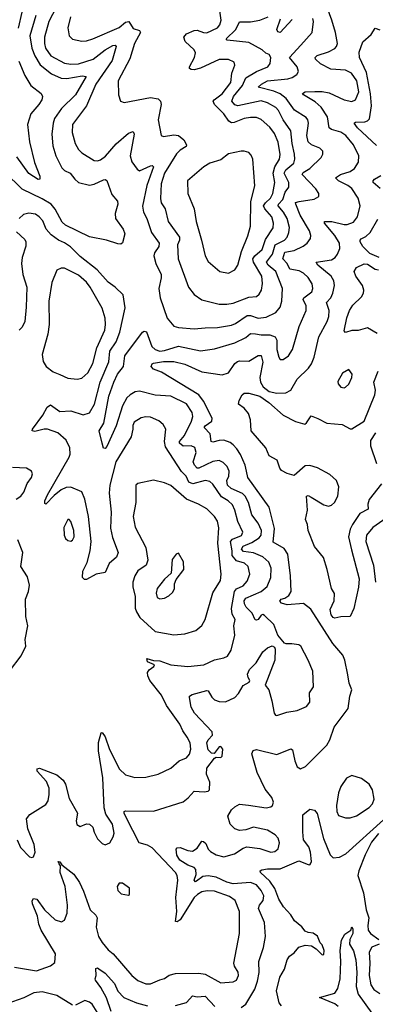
# Model space of a CAD drawing. Extents: x 1550320 to 1685906, y 509093 to 640511.
# Tile 306 of 532: x 1652877 to 1655155, y 553371 to 559677. Entities that reach past the tile are written whole.
import ezdxf

# ---------------------------------------------------------------- set-up
doc = ezdxf.new("R2010")
doc.units = 0

msp = doc.modelspace()

# ---------------------------------------------------------------- linework, layer by layer
at = {"layer": '0CON20XD'}
for points in [[(1653136.2, 559806.2), (1653063.6, 559666.4), (1653037.1, 559565), (1653036.3, 559525), (1653043.2, 559495), (1653076.2, 559445), (1653165, 559399.3), (1653205, 559392.7), (1653255, 559394), (1653347.1, 559425), (1653425, 559484.8), (1653475, 559512.7), (1653488.8, 559515), (1653494.5, 559505), (1653469.4, 559415), (1653364.8, 559265.2), (1653305.2, 559124.8), (1653216.7, 559005), (1653213.8, 558955), (1653233.6, 558885), (1653254.4, 558845), (1653275, 558824.4), (1653355, 558775.5), (1653375, 558773.1), (1653395, 558779.2), (1653427.8, 558802.2), (1653495, 558883.1), (1653575, 558951.2), (1653605, 558962), (1653610.9, 558945), (1653586, 558805), (1653596, 558766), (1653628.9, 558718.9), (1653645, 558710), (1653715, 558741.2), (1653725, 558742.9), (1653734.2, 558735), (1653691, 558615), (1653663.5, 558483.5), (1653671.1, 558445), (1653692.3, 558405), (1653721.5, 558315), (1653770.4, 558245), (1653768.5, 558225), (1653740.4, 558185), (1653736.8, 558165), (1653748.6, 558115), (1653783.8, 558045), (1653784.5, 558024.5), (1653768.9, 557955), (1653776.3, 557896.3), (1653822.3, 557765), (1653864.1, 557714.1), (1653895, 557706.2), (1653995, 557697.7)], [(1654295, 553351.2), (1654325, 553372.5), (1654382.9, 553467.1), (1654401.4, 553518.6), (1654411.6, 553575), (1654408.5, 553645), (1654440, 553735), (1654452.8, 553805), (1654444.6, 553895), (1654407.5, 553985), (1654413.8, 554005), (1654437.1, 554035), (1654441, 554065), (1654425, 554099.6), (1654395, 554135.3), (1654355, 554151.1), (1654245, 554143.2), (1654205, 554153.6), (1654135, 554185.9), (1654085, 554193), (1654050.9, 554189.1), (1654010.1, 554159.9), (1654003.3, 554155), (1653995.6, 554165), (1654007, 554203), (1654005.8, 554235), (1653995, 554246.3), (1653955, 554262.1), (1653904, 554295), (1653883.5, 554326.5), (1653880, 554365), (1653886, 554374), (1653905, 554375.7), (1653955, 554355.5), (1653985, 554352.5), (1654015, 554370), (1654044.4, 554415.6), (1654055, 554414.2), (1654070.2, 554400.2), (1654084.7, 554364.7), (1654098.8, 554348.8), (1654135, 554328.2), (1654185, 554316.2), (1654254.3, 554334.3), (1654309.3, 554370.7), (1654331.4, 554378.6), (1654415, 554369.1), (1654485, 554344.6), (1654511.2, 554348.8), (1654533.9, 554366.1), (1654541.5, 554405), (1654532.3, 554435), (1654513.3, 554456.7), (1654465, 554486.8), (1654375, 554506.2), (1654325, 554487.5), (1654285, 554483.3), (1654255, 554495.6), (1654224.7, 554524.7), (1654210.4, 554575), (1654235, 554615.6), (1654255, 554635.7), (1654285, 554651.9), (1654343, 554647), (1654455, 554628.2), (1654485.8, 554635), (1654496.7, 554645), (1654502.7, 554665), (1654491.5, 554695), (1654449.7, 554749.7), (1654399.2, 554855), (1654364.4, 554975), (1654372.7, 554997.3), (1654395, 555002.9), (1654525, 554971.9), (1654615, 555006.7), (1654625, 555000), (1654639.3, 554929.3), (1654655, 554891.2), (1654675, 554879.2), (1654707, 554893), (1654845, 555030), (1654864.6, 555065.4), (1654891.5, 555145), (1654980.8, 555265), (1654991.2, 555345), (1655003.8, 555385), (1654987.3, 555427.3), (1654978.6, 555481.4), (1654958.9, 555575), (1654946.1, 555606.1), (1654882.7, 555682.7), (1654742.2, 555902.2), (1654695, 555937.8), (1654589.5, 555929.5), (1654555, 555940.6), (1654543.2, 555953.2), (1654552, 555965), (1654575, 555971.2), (1654600.6, 555989.4), (1654615.9, 556015), (1654611.5, 556115), (1654594.6, 556255), (1654570.5, 556290.5), (1654500.4, 556330.4), (1654509.4, 556419.4), (1654475.9, 556555.9), (1654338.2, 556745), (1654329.7, 556785), (1654321.9, 556825), (1654291.7, 556891.7), (1654269.2, 556929.2), (1654243.8, 556955), (1654225, 556968.8), (1654185, 556983.6), (1654155, 556982.5), (1654115, 556971.2), (1654104.7, 556974.7), (1654098, 557025), (1654059.4, 557065), (1654064.5, 557075), (1654107.9, 557105), (1654110.6, 557125), (1654054.1, 557235), (1654024.8, 557275), (1653785, 557419.5), (1653735, 557438.8), (1653720, 557455), (1653725, 557473.3), (1653735, 557477.5), (1653797.6, 557487.6), (1653865, 557487.4), (1653935, 557470.5), (1654045, 557420.8), (1654175, 557402.9), (1654215, 557416.4), (1654255, 557474.5), (1654271.7, 557488.3), (1654285, 557493.2), (1654345, 557489.6), (1654405, 557527.5), (1654425, 557527.1), (1654433.7, 557483.7), (1654414.7, 557384.7), (1654420, 557355), (1654436.9, 557325), (1654475, 557296.7), (1654525.4, 557284.6), (1654582.8, 557287.2), (1654614.2, 557305), (1654655, 557374.2), (1654727.5, 557445), (1654746.9, 557473.1), (1654764, 557516), (1654794.4, 557645.6), (1654846.7, 557745), (1654856.9, 557776.9), (1654860.3, 557815), (1654841.5, 557865), (1654869.6, 557895), (1654883.8, 557925), (1654892.7, 557975), (1654890, 558005), (1654872.7, 558035), (1654788, 558105), (1654777.1, 558125), (1654875, 558138.5), (1654898.6, 558155), (1654913.6, 558176.4), (1654927.2, 558212.8), (1654925.4, 558245), (1654896.3, 558295), (1654829.2, 558375), (1654830, 558385), (1654875.9, 558384.1), (1654955, 558365.8), (1654975, 558366.4), (1655015, 558381.2), (1655040.8, 558415), (1655058.8, 558485), (1655045.4, 558535), (1655005.6, 558595.6), (1654980, 558615), (1654919.5, 558645), (1654900.6, 558665), (1654933.1, 558685), (1654994.4, 558705), (1655020.9, 558725), (1655047.5, 558765), (1655049.1, 558805), (1655014.6, 558875), (1654966.2, 558935), (1654935, 558955.9), (1654875, 558974.1), (1654860, 558985), (1654848.8, 559055), (1654808.1, 559118.1), (1654770.2, 559150.2), (1654694.3, 559195), (1654689.2, 559205), (1654706.2, 559215), (1654767, 559217), (1654815, 559217), (1654858.5, 559208.5), (1654955, 559164.1), (1655005, 559153.1), (1655027.5, 559165), (1655048.9, 559215), (1655035.8, 559285), (1655002.7, 559335), (1654963.5, 559353.5), (1654871.3, 559361.3), (1654805, 559394.1), (1654772.2, 559425), (1654770.6, 559435), (1654782.3, 559447.7), (1654855, 559470.7), (1654896.2, 559493.8), (1654907.3, 559505), (1654912.9, 559525), (1654900.8, 559595), (1654877.6, 559675), (1654838.3, 559778.3)], [(1652980, 559705), (1652942.1, 559575), (1652954.8, 559495), (1652973.8, 559445), (1653008.7, 559388.7), (1653081.4, 559331.4), (1653143.5, 559303.5), (1653178.4, 559301.6), (1653277.3, 559317.3), (1653303.9, 559313.9), (1653235, 559197.1), (1653145, 559108.2), (1653101.3, 559045), (1653091.6, 559015), (1653084.1, 558945), (1653089.9, 558869.9), (1653109.1, 558805), (1653147.7, 558727.7), (1653165, 558711.1), (1653200, 558695), (1653230, 558655), (1653255, 558635.4), (1653325, 558617.9), (1653355, 558623.8), (1653415, 558651.9), (1653425, 558654), (1653435, 558646.7), (1653467.6, 558557.6), (1653504.1, 558514.1), (1653505.7, 558495), (1653487.9, 558435), (1653490.4, 558405), (1653539.5, 558335), (1653551.5, 558305), (1653535, 558247.5), (1653525, 558240), (1653505, 558240.8), (1653432.5, 558265), (1653325, 558285.9), (1653171, 558361), (1653149.8, 558379.8), (1653105, 558463.1), (1653078, 558495), (1653020.6, 558530.6), (1652892.9, 558592.9), (1652781.5, 558701.5)], [(1652891.9, 559725), (1652867.5, 559622.5)], [(1654205, 557854.6), (1654245, 557860.9), (1654345, 557899.2), (1654395, 557903.8), (1654411.7, 557918.3), (1654425.9, 557944.1), (1654432.1, 557987.9), (1654428.1, 558035), (1654374.6, 558124.6), (1654371.7, 558145), (1654384.2, 558165), (1654429.7, 558205), (1654451, 558269), (1654500, 558345), (1654502.8, 558375), (1654492.2, 558415), (1654446.6, 558465), (1654439.8, 558485), (1654450.8, 558505), (1654483.8, 558535), (1654497.8, 558565), (1654512.3, 558635), (1654500.6, 558695), (1654510.6, 558735), (1654541.7, 558785), (1654546.6, 558813.4), (1654531.9, 558891.9), (1654508.9, 558948.9), (1654479.7, 558989.7), (1654425, 559038.9), (1654395, 559051.8), (1654355, 559050.9), (1654315, 559044.2), (1654250.5, 559019.5), (1654235, 559017.6), (1654217.6, 559027.6), (1654184.8, 559074.8), (1654125.3, 559135), (1654117.5, 559155), (1654122.3, 559165), (1654175, 559203.2), (1654229.6, 559275), (1654235.4, 559335), (1654254.4, 559385), (1654250.8, 559405), (1654215, 559421.8), (1654155, 559423.2), (1654035, 559367.6), (1653995, 559357.1), (1653975, 559358.6), (1653966, 559365), (1653964.3, 559375), (1653997.9, 559435), (1654004.5, 559465), (1653995.5, 559485), (1653937.1, 559537.1), (1653929.2, 559565), (1653945, 559586.2), (1653995, 559608.9), (1654015, 559609.6), (1654054.3, 559594.3), (1654075, 559592.9), (1654145, 559625.5), (1654159.2, 559645), (1654167.6, 559675), (1654156, 559765)], [(1653203.5, 559695), (1653185.7, 559625), (1653194.3, 559575), (1653215, 559552.5), (1653275, 559540), (1653305, 559541.5), (1653345, 559554.6), (1653515, 559627.4), (1653555, 559661.2), (1653575.6, 559665.6), (1653605, 559621.5), (1653645, 559609.1), (1653650.4, 559595), (1653613.3, 559525), (1653583, 559427), (1653508.1, 559285), (1653510.6, 559195), (1653523.8, 559155), (1653546.1, 559146.1), (1653715, 559180), (1653765, 559171.4), (1653779.4, 559155), (1653783.6, 559135), (1653763.6, 559035), (1653782.5, 558935), (1653798.9, 558928.9), (1653865, 558940.4), (1653895, 558935.4), (1653928, 558908), (1653945.5, 558875), (1653944.3, 558865), (1653905, 558840.6), (1653882.2, 558817.8), (1653805.7, 558695), (1653782.6, 558625), (1653778.5, 558531.5), (1653783.2, 558505), (1653808.7, 558465), (1653829.3, 558385), (1653900, 558285), (1653900, 558265), (1653888.9, 558235), (1653892, 558145), (1653959.4, 557965), (1653995, 557916.9), (1654045, 557882.7), (1654154.4, 557855.6), (1654205, 557854.6)], [(1654216.7, 556753.3), (1654218.4, 556785), (1654206.2, 556815), (1654181.3, 556841.3), (1654155, 556853.1), (1654115, 556848.2), (1654025, 556805.8), (1654015, 556805.3), (1653996.4, 556825), (1653988.4, 556845), (1654007, 556905), (1653998.2, 556938.2), (1653975, 556948.4), (1653925, 556944.7), (1653901.2, 556965), (1653901.6, 556975), (1653932, 557015), (1653978.9, 557105), (1653986.6, 557135), (1653982.4, 557162.4), (1653945, 557217.1), (1653846.2, 557266.2), (1653745, 557273.2), (1653645, 557298.1), (1653616.9, 557293.1), (1653585, 557275.3), (1653564.3, 557255), (1653535.2, 557205), (1653495, 557075.8), (1653435, 556943.3), (1653425, 556931.2), (1653415, 556933.8), (1653406, 556965), (1653386.2, 557045), (1653416.9, 557093.1), (1653448.4, 557265), (1653479.4, 557355), (1653502.9, 557407.1), (1653543.1, 557455), (1653551.9, 557525), (1653665, 557675.5), (1653675, 557681.9), (1653689.1, 557679.1), (1653724.5, 557584.5), (1653745, 557564.7), (1653775, 557554.4), (1653805, 557558), (1653895, 557586.2), (1654035, 557557.1), (1654125, 557568.8), (1654255, 557607.2), (1654325, 557641.1), (1654355, 557668.2), (1654387.1, 557665), (1654425, 557657.8), (1654478.7, 557658.7), (1654514.4, 557645), (1654524.1, 557624.1), (1654525.4, 557565), (1654536.2, 557516.2), (1654545, 557500.8), (1654565, 557500), (1654598.5, 557525), (1654625.4, 557565), (1654668.3, 557711.7), (1654712.7, 557815), (1654712.1, 557845), (1654692.7, 557885), (1654697.5, 557895), (1654748.2, 557935), (1654755.3, 557955.3), (1654750.4, 557985), (1654724.5, 558025), (1654695, 558054.5), (1654667.7, 558067.7), (1654608.5, 558078.5), (1654591.3, 558115), (1654563.8, 558145), (1654575, 558187.5), (1654635, 558198.5), (1654693.9, 558226.1), (1654719.5, 558245), (1654739.5, 558275), (1654741.8, 558295), (1654733.9, 558325), (1654673.3, 558425), (1654645.5, 558495), (1654645, 558505.7), (1654666.4, 558513.6), (1654762.6, 558527.4), (1654794, 558545), (1654792.5, 558565), (1654774.4, 558595), (1654686.8, 558685), (1654692, 558698), (1654735, 558724), (1654807.5, 558795), (1654819.2, 558815), (1654819.2, 558835), (1654800, 558855), (1654745.9, 558875.9), (1654725, 558895.8), (1654717.5, 558935), (1654726.7, 559015), (1654722.9, 559035), (1654711.7, 559051.7), (1654638.5, 559098.5), (1654583.3, 559173.3), (1654545, 559202.8), (1654505, 559219.4), (1654404.3, 559245), (1654426.5, 559265), (1654464.2, 559285.8), (1654595, 559298.9), (1654622.7, 559307.3), (1654653.5, 559326.5), (1654662.9, 559345), (1654654.7, 559375), (1654605.9, 559435), (1654678.8, 559515), (1654751.5, 559595), (1654758.9, 559665), (1654755, 559686)], [(1653995, 557697.7), (1654065, 557704.7), (1654145, 557705.3), (1654235, 557721.4), (1654258.7, 557731.3), (1654335, 557783.6), (1654355, 557783.1), (1654405, 557765.8), (1654455, 557771.3), (1654518, 557802), (1654544.7, 557835.3), (1654556.8, 557875), (1654560.4, 557955), (1654517.9, 558065), (1654469.2, 558105), (1654457.2, 558125), (1654496.2, 558175), (1654512.9, 558235), (1654573.2, 558265), (1654590.3, 558285), (1654602, 558315), (1654604.7, 558345.3), (1654590.4, 558405), (1654568.1, 558445), (1654532.5, 558485), (1654534.8, 558495), (1654561.9, 558525), (1654578.4, 558571.6), (1654600.9, 558605), (1654602.2, 558635), (1654571.5, 558695), (1654582.1, 558715), (1654632.5, 558757.5), (1654640.3, 558785), (1654636.7, 558815), (1654621.6, 558885), (1654613.3, 558965), (1654566, 559036), (1654535.5, 559095.5), (1654517.9, 559115), (1654465, 559145.3), (1654425, 559158.6), (1654275, 559125.2), (1654255, 559131.6), (1654235.9, 559155), (1654247.2, 559185), (1654304.4, 559255), (1654326.1, 559303.9), (1654395, 559344.7), (1654465.7, 559375), (1654482.2, 559397.8), (1654485.5, 559435), (1654475, 559454.3), (1654453.9, 559463.9), (1654431.1, 559485), (1654345, 559531.9), (1654205.6, 559545.6), (1654198.9, 559555), (1654261.6, 559615), (1654285, 559663.5), (1654356.6, 559663.4), (1654415.6, 559674.4), (1654469.2, 559695)], [(1654621.7, 559678.3), (1654545, 559594.7), (1654530.1, 559600.1), (1654523.8, 559615), (1654548.2, 559681.8)], [(1655161.9, 558871.9), (1655040.4, 558985), (1655020.6, 559015), (1655028.1, 559021.9), (1655087.5, 559022.5), (1655105, 559029.1), (1655117.7, 559042.3), (1655131.7, 559125), (1655123.5, 559203.5), (1655099.6, 559339.6), (1655054.5, 559435), (1655051.3, 559468.7), (1655076.2, 559535), (1655127.7, 559582.3), (1655155, 559623.3), (1655185, 559612.5)], [(1652871.3, 559411.3), (1652909.4, 559319.4), (1652948.9, 559255), (1653014.2, 559205), (1653024, 559185), (1653020, 559165), (1653000.8, 559135), (1652949.5, 559075), (1652928.5, 559005), (1652939.6, 558895), (1652973, 558763), (1653006, 558675), (1653006.2, 558655), (1652995, 558654.2), (1652935, 558691.9), (1652859, 558799)], [(1654215, 558054), (1654255, 558076), (1654275.3, 558104.7), (1654297.4, 558192.6), (1654337.6, 558292.4), (1654355.6, 558355), (1654356.9, 558513.1), (1654383.2, 558613.2), (1654370.8, 558785), (1654360.5, 558810.5), (1654345, 558826.2), (1654316.1, 558836.1), (1654295, 558836.2), (1654215, 558818.8), (1654165, 558779.2), (1654095, 558757.5), (1654056.2, 558735), (1653952.5, 558645), (1653954.3, 558565), (1653995.7, 558465), (1654007.5, 558385), (1654042.9, 558265), (1654064.4, 558165), (1654085, 558128), (1654160, 558065), (1654215, 558054)], [(1655185.6, 558595.6), (1655140.6, 558635), (1655140.6, 558645), (1655150, 558655), (1655189.8, 558680.2)], [(1652862.2, 554425), (1652883.5, 554375), (1652941.2, 554315), (1652955, 554310.8), (1652966, 554315), (1652976.5, 554345), (1652971.1, 554395), (1652930, 554495), (1652921.7, 554558.3), (1652942.8, 554587.2), (1653045, 554650), (1653058.9, 554675), (1653067.2, 554715), (1653065.4, 554755), (1653048.4, 554798.4), (1652989.2, 554865), (1652990, 554880), (1653005, 554883.8), (1653115, 554840.6), (1653155, 554806.5), (1653170.3, 554780.3), (1653195, 554689.2), (1653247.5, 554595), (1653240, 554545), (1653242.5, 554522.5), (1653265, 554509.2), (1653305, 554526), (1653325, 554524), (1653345.4, 554505.4), (1653355, 554472.5), (1653375, 554430), (1653405, 554400), (1653425, 554393.3), (1653455.8, 554404.2), (1653476.5, 554443.5), (1653482.2, 554467.8), (1653472.7, 554525), (1653429.4, 554589.4), (1653418.2, 554628.2), (1653410.9, 554820.9), (1653381.6, 554995), (1653383.2, 555046.8), (1653400, 555110), (1653405, 555112.5), (1653425, 555083.3), (1653453.4, 555003.4), (1653515.9, 554875.9), (1653555, 554840), (1653615, 554824.3), (1653685, 554825.8), (1653765, 554844), (1653845, 554883.8), (1653899.7, 554930.3), (1653945, 554948.6), (1653965, 554972.5), (1653973.8, 555005), (1653970, 555045), (1653950.8, 555080.8), (1653921.6, 555121.6), (1653903.5, 555165), (1653818.6, 555285), (1653785, 555350), (1653710, 555445), (1653697.5, 555475), (1653696.5, 555495), (1653707.3, 555512.7), (1653737.5, 555535), (1653740, 555545), (1653695, 555564), (1653692.5, 555585), (1653735, 555572.5), (1653775, 555570), (1653844.5, 555544.5), (1653955, 555534.2), (1654055.9, 555544.1), (1654125, 555577.5), (1654185, 555589.2), (1654208.3, 555601.7), (1654230.9, 555639.1), (1654255.5, 555735), (1654248, 555795), (1654258.1, 555835), (1654239.2, 555869.2), (1654234.7, 555905), (1654252.5, 556015), (1654265, 556032.8), (1654307.9, 556052.1), (1654335, 556080), (1654351.8, 556125), (1654341.1, 556175), (1654317.3, 556197.3), (1654265, 556212), (1654238.5, 556245), (1654238.7, 556275), (1654226.9, 556335), (1654240.4, 556349.6), (1654297.2, 556372.8), (1654307.5, 556395), (1654274.1, 556464.1), (1654256.3, 556536.3), (1654239.6, 556569.6), (1654213.3, 556595), (1654170.9, 556620.9), (1654115, 556702.1), (1654095, 556719.6), (1654065, 556725.9), (1653985.6, 556704.4), (1653961, 556715), (1653943.7, 556753.7), (1653913.4, 556783.4), (1653811.8, 556941.8), (1653804.1, 556975), (1653813.2, 557055), (1653795.3, 557085.3), (1653768.7, 557108.7), (1653715, 557130.8), (1653685, 557133.6), (1653655, 557127.5), (1653610.9, 557099.1), (1653602.4, 557077.6), (1653602.5, 557055), (1653591.2, 557005), (1653493.1, 556845), (1653454.4, 556695), (1653451.2, 556645), (1653463.1, 556523.1), (1653460.1, 556420.1), (1653471.7, 556361.7), (1653507.1, 556265), (1653498, 556235), (1653450.6, 556195), (1653425, 556136.2), (1653366.7, 556125), (1653305, 556092.5), (1653292.3, 556092.3), (1653280, 556105), (1653281.4, 556145), (1653308.7, 556201.3), (1653328.6, 556275), (1653334.2, 556335), (1653317.7, 556495), (1653295, 556606), (1653275, 556652.5), (1653205, 556682.9), (1653175, 556680), (1653144.1, 556665.9), (1653099.2, 556630.8), (1653045, 556574.2), (1653039.5, 556579.5), (1653038.6, 556595), (1653055.5, 556635), (1653194.6, 556875.4), (1653200.5, 556895), (1653199.1, 556935), (1653175.5, 556985), (1653121.5, 557031.5), (1653055, 557054.7), (1653034.6, 557055.4), (1652975, 557040), (1652957.5, 557045), (1652958.8, 557055), (1653025.3, 557144.7), (1653053.7, 557196.3), (1653075, 557210), (1653135, 557168.8), (1653205, 557172.3), (1653285, 557147.1), (1653325, 557158.2), (1653356.7, 557215), (1653393.3, 557356.7), (1653448.1, 557485), (1653454.3, 557555), (1653496.3, 557615), (1653518.6, 557675), (1653552.7, 557832.7), (1653541.2, 557915), (1653490, 557965), (1653445, 557996.9), (1653372.7, 558075), (1653265, 558161.3), (1653202.9, 558222.9), (1653165, 558248.4), (1653125.2, 558265.2), (1653079.4, 558299.4), (1653047.5, 558335), (1653025, 558388.6), (1653003.1, 558415), (1652978, 558432), (1652935, 558438.2), (1652900.9, 558429.1), (1652874.4, 558405)], [(1655180.8, 558155), (1655120.2, 558180.2), (1655075, 558225.6), (1655057.8, 558255), (1655057.1, 558265), (1655065.4, 558274.6), (1655095, 558288.8), (1655121.2, 558315), (1655171.1, 558398.9)], [(1652857.9, 558317.9), (1652910, 558270), (1652917.1, 558255), (1652916.8, 558226.8), (1652892.3, 558155), (1652890, 558115), (1652896.9, 558045), (1652923.3, 557965), (1652919.3, 557835), (1652910, 557745), (1652892.6, 557707.4), (1652875, 557688.8)], [(1653245, 557375.5), (1653275, 557381.5), (1653314.8, 557415.2), (1653345.5, 557475.5), (1653371.1, 557575), (1653421.7, 557688.3), (1653427.4, 557725), (1653424.8, 557765), (1653405, 557828.6), (1653328.4, 557965), (1653305, 557995.5), (1653255, 558040.8), (1653165, 558086.9), (1653143.1, 558086.9), (1653115, 558073.3), (1653082.5, 557995), (1653064.6, 557875.4), (1653066.9, 557725), (1653056.7, 557663.3), (1653022.1, 557532.1), (1653028.7, 557488.7), (1653047.1, 557455), (1653092.7, 557422.7), (1653135, 557404), (1653185, 557381.1), (1653245, 557375.5)], [(1655167.7, 557667.7), (1655105, 557703.2), (1655045, 557686.8), (1655004, 557686), (1654965, 557673.5), (1654954.6, 557684.6), (1654972, 557768), (1654988.8, 557815), (1655011.7, 557848.3), (1655067.4, 557902.6), (1655080, 557925), (1655082.1, 557945), (1655072.5, 557975), (1655029.5, 558035), (1655019.4, 558065), (1655035, 558090.6), (1655082.7, 558112.7), (1655105, 558112.2), (1655155, 558080), (1655175.6, 558074.4)], [(1654955, 557318.8), (1654965, 557323.8), (1654985, 557343.8), (1655005.8, 557385), (1655007.3, 557407.3), (1654985, 557437.5), (1654945, 557414), (1654915, 557360), (1654916.2, 557345), (1654935, 557323.8), (1654955, 557318.8)], [(1655195.2, 556704.8), (1655116.1, 556605), (1655106.6, 556575), (1655108.3, 556541.7), (1655055, 556514.6), (1655008.7, 556445), (1654994.7, 556415), (1654984.3, 556365), (1655002.7, 556282.7), (1655051.4, 556095), (1655047.8, 556042.2), (1655018.1, 555905), (1654995, 555854.3), (1654935, 555853.3), (1654895.4, 555844.6), (1654885, 555848.5), (1654873.1, 555865), (1654865, 555900), (1654891.2, 555955), (1654892.7, 556002.7), (1654874.3, 556035), (1654847.3, 556155), (1654822.8, 556232.8), (1654765, 556302.5), (1654724.4, 556405), (1654720, 556445), (1654708.1, 556475), (1654721.5, 556535), (1654714, 556626), (1654725, 556628.8), (1654745, 556620), (1654825, 556569.1), (1654855, 556562.1), (1654875, 556568.5), (1654894.1, 556585.9), (1654915, 556626), (1654921.4, 556685), (1654906.3, 556725), (1654862.9, 556765), (1654785, 556807.5), (1654735, 556821.5), (1654705, 556820), (1654635, 556758), (1654589.8, 556769.8), (1654555, 556790), (1654543.3, 556805), (1654525.6, 556855), (1654475, 556884), (1654454.3, 556935), (1654360.8, 557045), (1654355.8, 557115), (1654342, 557155), (1654315, 557188.8), (1654278.8, 557215), (1654282.3, 557237.7), (1654302, 557275), (1654315.7, 557284.3), (1654345.7, 557284.3), (1654414.5, 557265), (1654472.9, 557225), (1654565, 557144.3), (1654645, 557103.8), (1654702.7, 557087.3), (1654715.4, 557095), (1654745, 557140), (1654786.4, 557123.6), (1654845, 557093.1), (1654943.3, 557085), (1654995, 557056), (1655005, 557055.8), (1655084.7, 557105.3), (1655152.5, 557275), (1655156.1, 557305), (1655146.3, 557355), (1655174.3, 557425.7)], [(1655165, 556832.5), (1655126.4, 556945), (1655127.4, 556982.6), (1655158.5, 557031.5)], [(1652855, 556605.5), (1652885.3, 556624.7), (1652905, 556652), (1652925, 556706.7), (1652952, 556745), (1652959.3, 556769.3), (1652952.5, 556785), (1652920, 556805), (1652831.7, 556808.3)], [(1652845, 553608.5), (1652985, 553586), (1653075, 553617.5), (1653102.1, 553637.9), (1653107.7, 553695), (1653014.5, 553845.5), (1653000, 553885), (1652991.5, 553935), (1652958.5, 554015), (1652956.8, 554033.2), (1652965, 554048.6), (1652987.3, 554045), (1653036.6, 553976.6), (1653105, 553911.5), (1653145, 553899.2), (1653165, 553908.8), (1653181.5, 553955), (1653182.9, 554005), (1653168.9, 554125), (1653135.7, 554214.3), (1653138.8, 554258.8), (1653130, 554270), (1653123.3, 554285), (1653135, 554282.5), (1653147.5, 554265), (1653224.4, 554205), (1653260.7, 554150.7), (1653286.4, 554096.4), (1653328.1, 553975), (1653365, 553941.2), (1653373.6, 553925), (1653368.2, 553865), (1653382.7, 553805), (1653405, 553765.7), (1653445, 553720), (1653475.7, 553695), (1653595, 553555.6), (1653635, 553522.9), (1653685, 553502.9), (1653715, 553501.1), (1653775, 553528.5), (1653805, 553535.7), (1653835, 553556.9), (1653875, 553567.5), (1654025, 553569.6), (1654065, 553563.3), (1654165, 553508.5), (1654245, 553514.5), (1654265, 553525.7), (1654279.6, 553555), (1654277, 553577), (1654252.7, 553615), (1654248.2, 553635), (1654285.6, 553825), (1654284.6, 553965), (1654257.5, 554035), (1654222.2, 554062.2), (1654126.1, 554096.1), (1654078.2, 554098.2), (1654045, 554091.1), (1654015.4, 554075), (1653994.2, 554055), (1653905, 553912.2), (1653885, 553898.6), (1653875, 553902), (1653884.3, 553965.7), (1653878.3, 554055), (1653890.6, 554165), (1653886.6, 554196.6), (1653875.6, 554215.6), (1653725, 554373.3), (1653695, 554389.5), (1653643.3, 554405), (1653562.2, 554562.2), (1653547.1, 554595), (1653547.1, 554605), (1653555, 554610), (1653735, 554608.2), (1653925, 554668.5), (1653956.8, 554693.2), (1653995, 554735.6), (1654057.9, 554732.1), (1654084.2, 554735.8), (1654093.8, 554745), (1654094.5, 554794.5), (1654074.5, 554845), (1654075, 554883.3), (1654125, 554947.5), (1654135, 554953.3), (1654165, 554952), (1654175, 554960), (1654178.2, 555005), (1654165, 555021.4), (1654155, 555020), (1654123, 554977), (1654105, 554980), (1654085, 555000), (1654076.1, 555045), (1654084.5, 555065), (1654112.7, 555095), (1654110.3, 555115), (1653996.1, 555236.1), (1653976.2, 555275), (1653964.4, 555335), (1653966, 555345), (1653982, 555355), (1654075, 555380), (1654085, 555378.6), (1654107, 555337), (1654125, 555320.8), (1654155, 555310.8), (1654195, 555309.1), (1654255.7, 555335), (1654278.9, 555361.1), (1654307.9, 555412.1), (1654348, 555435), (1654352.5, 555445), (1654340, 555465), (1654336.5, 555485), (1654350, 555515), (1654391.1, 555558.9), (1654435, 555628), (1654465, 555654), (1654495, 555666), (1654509.2, 555659.2), (1654513.8, 555645), (1654512.5, 555575), (1654450, 555415), (1654472.1, 555385), (1654492.5, 555315), (1654506.7, 555235), (1654515, 555223.3), (1654525, 555221.2), (1654588, 555242), (1654655, 555253.6), (1654715, 555279.2), (1654735.6, 555305), (1654732.9, 555365), (1654760, 555405), (1654754.2, 555505), (1654725.6, 555575.6), (1654678.8, 555665), (1654665, 555673.8), (1654619.5, 555679.5), (1654585, 555678.8), (1654574.1, 555684.1), (1654530.8, 555735), (1654505, 555802.9), (1654445, 555861.9), (1654435, 555866.5), (1654425, 555862.9), (1654405, 555835.7), (1654395, 555830.6), (1654385, 555834.3), (1654366.5, 555876.5), (1654327.2, 555915), (1654317.4, 555935), (1654314.3, 555955), (1654325, 555972.8), (1654423.3, 556015), (1654462.8, 556047.2), (1654485.3, 556105), (1654488.8, 556165), (1654472.9, 556202.9), (1654435, 556237.4), (1654375, 556262.7), (1654311.5, 556271.5), (1654299, 556285), (1654307.7, 556305), (1654365, 556328.3), (1654411.3, 556358.7), (1654424.4, 556375.6), (1654427.2, 556405), (1654405, 556453.6), (1654363.4, 556505), (1654343.3, 556585), (1654322.6, 556625), (1654305, 556642.5), (1654230.9, 556675), (1654208.4, 556695), (1654204.8, 556725), (1654216.7, 556753.3)], [(1653865, 555736.9), (1653935, 555744.4), (1654006.2, 555765), (1654043.9, 555796.1), (1654064.4, 555835), (1654114.3, 556005.7), (1654163.5, 556085), (1654167.5, 556125), (1654146.7, 556325), (1654153.4, 556423.4), (1654144.2, 556465), (1654124.5, 556494.5), (1654075.8, 556545), (1654022, 556575), (1653945, 556606.9), (1653845, 556693.6), (1653805, 556711.5), (1653735, 556727.5), (1653634, 556706), (1653622, 556695), (1653620.4, 556585), (1653603.3, 556495), (1653616.5, 556426.5), (1653685.9, 556295.9), (1653698, 556215), (1653687, 556183), (1653633.1, 556146.9), (1653614.6, 556115), (1653602.3, 556075), (1653602.3, 556045), (1653616.9, 555983.1), (1653617.2, 555907.2), (1653624.6, 555884.6), (1653647.5, 555847.5), (1653745, 555758.5), (1653865, 555736.9)], [(1653205, 556336.2), (1653215, 556343.8), (1653226.4, 556365), (1653224.1, 556405.9), (1653205, 556462.5), (1653195, 556476.7), (1653185, 556476.7), (1653159.2, 556425), (1653162.9, 556375), (1653170.8, 556355), (1653185, 556341.2), (1653205, 556336.2)], [(1655224.6, 556485), (1655138.5, 556425), (1655098.5, 556375), (1655095.4, 556335), (1655142.6, 556182.6), (1655156.4, 556075)], [(1652811.4, 555505), (1652886.6, 555603.4), (1652917.5, 555665), (1652913.4, 555706.6), (1652929.4, 555795), (1652916.5, 555855), (1652913.8, 555965), (1652934.6, 556015.4), (1652940.4, 556055), (1652928.5, 556108.5), (1652885.5, 556175), (1652897.1, 556265), (1652865.6, 556345)], [(1653775, 555968), (1653805, 555972.5), (1653833, 555987), (1653858.8, 556011.2), (1653870, 556035), (1653870, 556065), (1653879.3, 556090.7), (1653928.8, 556155), (1653926.7, 556205), (1653895, 556260), (1653880, 556255), (1653855, 556220), (1653848.3, 556131.7), (1653805, 556094), (1653758.5, 556035), (1653752.2, 556005), (1653757.5, 555977.5), (1653775, 555968)], [(1654995, 554564.3), (1655035, 554577.8), (1655115, 554630.9), (1655137.1, 554655), (1655147.5, 554685), (1655137.5, 554745), (1655115, 554781.5), (1655067.2, 554817.2), (1655005, 554836.4), (1654970.8, 554819.2), (1654934.6, 554765), (1654920.4, 554725), (1654906.2, 554645), (1654907.8, 554605), (1654919.1, 554579.1), (1654965, 554564.3), (1654995, 554564.3)], [(1654555, 553360), (1654540.2, 553380.2), (1654523.3, 553456.7), (1654544.5, 553545), (1654574.5, 553595.5), (1654590, 553655), (1654605, 553678.8), (1654635, 553700.8), (1654665, 553736), (1654705, 553750), (1654746.1, 553746.1), (1654776.2, 553726.2), (1654815, 553687.5), (1654825, 553690), (1654828, 553715), (1654815, 553752.5), (1654802.5, 553765), (1654785, 553806.7), (1654757.3, 553827.3), (1654725, 553830), (1654705, 553840), (1654685, 553866.2), (1654637.1, 553905), (1654613.8, 553943.8), (1654567.1, 553995), (1654536.5, 554045), (1654511.5, 554111.5), (1654480.4, 554160.4), (1654420, 554215), (1654416.7, 554225), (1654428.3, 554231.7), (1654465, 554238.1), (1654545, 554238.1), (1654665, 554289.2), (1654725, 554266), (1654735, 554263.8), (1654740.5, 554269.5), (1654745.5, 554284.5), (1654740.9, 554345), (1654729.1, 554379.1), (1654695.7, 554425), (1654690, 554475), (1654690, 554585), (1654735, 554620), (1654765, 554613.3), (1654782.7, 554592.7), (1654822.6, 554432.6), (1654865, 554328), (1654885, 554309.1), (1654925, 554312.7), (1654965.5, 554335), (1655207, 554553)], [(1655174.7, 554465.3), (1655131.7, 554408.3), (1655091.2, 554328.8), (1655048.6, 554225), (1655043.5, 554195), (1655078.6, 554085), (1655096, 553975), (1655113.2, 553925), (1655106.2, 553875), (1655110.3, 553845), (1655124.2, 553824.2), (1655176.8, 553785)], [(1653575, 554070), (1653580, 554075), (1653580, 554115), (1653535, 554147.5), (1653513.6, 554146.4), (1653502.5, 554125), (1653505, 554100), (1653528.3, 554078.3), (1653575, 554070)], [(1654917.5, 553357.5), (1654895, 553373.6), (1654796.7, 553415), (1654895, 553443.1), (1654915, 553472.2), (1654930, 553535), (1654934.8, 553645), (1654929.4, 553715), (1654938.2, 553781.8), (1654960.3, 553819.7), (1654997.5, 553845), (1655005, 553867.5), (1655011.7, 553851.7), (1655011.4, 553825), (1654992.7, 553785), (1654990.5, 553755), (1655015, 553714), (1655031, 553655), (1655037.3, 553575), (1655032, 553485), (1655045, 553435.5), (1655131.9, 553315)], [(1655179.4, 553755), (1655132.9, 553737.1), (1655115.4, 553705.4), (1655120.8, 553635), (1655115.3, 553555), (1655125.4, 553495), (1655145.3, 553465.3), (1655185, 553440)], [(1653463.6, 553325), (1653432.5, 553412.5), (1653397.9, 553477.9), (1653362, 553525), (1653360.8, 553535), (1653366.9, 553555), (1653365, 553600), (1653375, 553603.8), (1653385, 553598.6), (1653425, 553569.5), (1653483.9, 553505), (1653506.1, 553455), (1653543.6, 553413.6), (1653625, 553380.7), (1653695, 553361.9)], [(1653215, 553364.4), (1653115, 553427.3), (1653020.4, 553450.4), (1652967.1, 553445), (1652905, 553413.1), (1652795, 553374.7)], [(1653875, 553362.7), (1653945, 553382.3), (1653966.2, 553406.2), (1653985, 553424.5), (1654015, 553418.2), (1654065, 553422.3), (1654126.3, 553356.3)], [(1653427.5, 553235), (1653341.9, 553371.9), (1653325, 553385.5), (1653295, 553394.4), (1653235, 553364.4)]]:
    msp.add_lwpolyline(points, dxfattribs=at)

doc.saveas('drawing.dxf')
